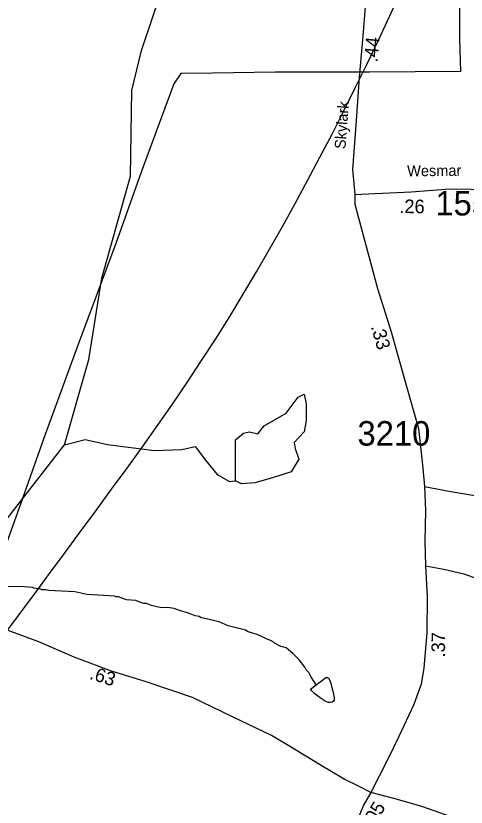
# Model space of a CAD drawing. Extents: x 1551653 to 1702041, y 811336 to 920032.
# Drawn here: x 1595676 to 1598390, y 881998 to 886764 of the extents above; entities that cross this region are included whole.
import ezdxf

# ---------------------------------------------------------------- set-up
doc = ezdxf.new("R2010")
doc.units = 0
for name, color, linetype in [('Old_Level_11', 7, 'Continuous'), ('Old_Level_17', 7, 'Continuous'), ('Old_Level_3', 7, 'Continuous'), ('Old_Level_32', 7, 'Continuous'), ('Old_Level_35', 7, 'Continuous'), ('Old_Level_56', 7, 'Continuous'), ('Old_Level_59', 7, 'Continuous'), ('Old_Level_62', 7, 'Continuous'), ('Old_Level_8', 7, 'Continuous')]:
    doc.layers.add(name, color=color, linetype=linetype)

msp = doc.modelspace()

# ---------------------------------------------------------------- linework, layer by layer
at = {"layer": 'Old_Level_3'}
for points in [[(1595691.766, 883152.001), (1595785.959, 883278.163), (1595879.233, 883405.022), (1595972.688, 883531.886), (1596066.315, 883658.743), (1596159.897, 883785.711), (1596253.22, 883912.906), (1596346.069, 884040.445), (1596438.225, 884168.445), (1596529.475, 884297.023), (1596619.602, 884426.295), (1596708.389, 884556.379), (1596795.623, 884687.39), (1596881.087, 884819.446), (1596964.564, 884952.663), (1597045.88, 885087.144), (1597125.779, 885222.639), (1597204.591, 885358.989), (1597282.293, 885496.151), (1597358.863, 885634.085), (1597434.276, 885772.749), (1597508.51, 885912.102), (1597581.54, 886052.102), (1597653.345, 886192.71), (1597723.9, 886333.882), (1597793.182, 886475.578), (1597861.167, 886617.758), (1597927.834, 886760.378), (1597993.158, 886903.4)], [(1594725.559, 881908.134), (1594821.536, 882032.993), (1594918.125, 882157.404), (1595015.148, 882281.496), (1595112.43, 882405.399), (1595209.798, 882529.239), (1595307.075, 882653.145), (1595404.086, 882777.246), (1595500.655, 882901.67), (1595596.607, 883026.546), (1595691.766, 883152.001)]]:
    msp.add_lwpolyline(points, dxfattribs=at)
at = {"layer": 'Old_Level_32'}
for points in [[(1598101.593, 887929.014), (1598069.97, 887874.048), (1598028.924, 887744.803), (1597973.196, 887523.202), (1597904.009, 887387.927), (1597832.435, 887174.453), (1597803.55, 887062.774), (1597790.345, 886924.959), (1597768.262, 886665.251), (1597746.136, 886393.539), (1597725.683, 886105.784), (1597705.637, 885838.032), (1597718.378, 885687.861)], [(1597718.378, 885687.861), (1597840.68, 885693.98), (1598058.785, 885704.181), (1598293.197, 885722.542), (1598550.031, 885718.462), (1598730.122, 885719.472), (1598819.958, 885708.843), (1598898.522, 885686.527), (1598964.381, 885657.974), (1599025.967, 885630.953)], [(1597718.378, 885687.861), (1597720.024, 885630.014), (1597791.811, 885361.396), (1597855.768, 885120.957), (1597937.523, 884860.34), (1598025.151, 884553.779), (1598102.825, 884279.239), (1598125.971, 884059.293), (1598138.201, 883928.726)], [(1598138.201, 883928.726), (1598144.317, 883785.92), (1598140.24, 883600.272), (1598144.317, 883451.345), (1598154.468, 883264.986), (1598152.884, 883049.087), (1598134.206, 882837.208), (1598117.899, 882739.284), (1598074.372, 882616.177), (1597985.003, 882423.077), (1597918.79, 882286.988), (1597816.246, 882086.126)], [(1598138.201, 883928.726), (1598297.193, 883900.165), (1598429.687, 883877.724), (1598576.45, 883847.123), (1598723.211, 883822.641), (1598855.705, 883794.08)], [(1597816.246, 882086.126), (1597745.653, 882122.163), (1597653.927, 882167.044), (1597505.127, 882254.768), (1597331.866, 882360.853), (1597217.717, 882430.216), (1596981.267, 882542.422), (1596740.181, 882657.93), (1596454.811, 882755.855), (1596253.013, 882817.058), (1596026.754, 882900.701), (1595814.21, 882993.133), (1595566.327, 883084.819), (1595402.379, 883133.272), (1595203.064, 883202.305), (1595061.244, 883244.491), (1594919.425, 883290.512), (1594781.438, 883344.205)], [(1597816.246, 882086.126), (1597772.185, 882010.547), (1597734.246, 881922.229)], [(1600730.527, 880607.022), (1600618.418, 880660.064), (1600532.806, 880706.987), (1600402.351, 880804.911), (1600235.205, 880927.317), (1600139.402, 881025.241), (1600021.177, 881121.125), (1599941.681, 881178.248), (1599838.905, 881253.166), (1599659.528, 881375.571), (1599474.698, 881470.83), (1599301.437, 881562.635), (1599193.485, 881617.508), (1598959.329, 881729.303), (1598692.222, 881811.116), (1598451.695, 881884.559), (1598288.626, 881943.722), (1598196.865, 881976.266), (1598122.119, 882002.894), (1597963.13, 882048.707), (1597816.246, 882086.126)]]:
    msp.add_lwpolyline(points, dxfattribs=at)
at = {"layer": 'Old_Level_35'}
msp.add_lwpolyline([(1598144.317, 883451.345), (1598255.105, 883431.442), (1598376.823, 883404.356), (1598510.508, 883355.412), (1598628.06, 883310.399), (1598739.657, 883277.512), (1598803.397, 883263.011), (1598879.47, 883274.274), (1598949.581, 883287.656), (1599005.605, 883297.125), (1599018.82, 883297.456), (1599031.537, 883292.998), (1599042.895, 883280.76), (1599045.497, 883270.901), (1599043.164, 883234.927), (1599032.829, 883189.11), (1599044.135, 883125.042)], dxfattribs=at)
at = {"layer": 'Old_Level_56'}
msp.add_lwpolyline([(1598347.657, 887082.137), (1598350.603, 886626.206), (1598356.39, 886428.372), (1597808.599, 886424.491), (1597239.083, 886425.052), (1596861.151, 886419.32), (1596669.202, 886417.417), (1596628.494, 886354.005), (1596430.787, 885822.304), (1596277.969, 885392.15), (1596053.436, 884790.947), (1595845.122, 884219.636), (1595702.797, 883823.289), (1595542.01, 883375.288)], dxfattribs=at)
at = {"layer": 'Old_Level_59'}
for points in [[(1596375.062, 886314.102), (1596433.232, 886554.458), (1596567.828, 886955.926), (1596666.816, 887102.484), (1596875.211, 887279.365), (1597125.286, 887648.287), (1597250.322, 888002.048)], [(1594187.675, 881861.754), (1594746.647, 882339.628), (1594983.585, 882659.817), (1595044.588, 882819.45), (1595315.564, 883138.921), (1595428.65, 883487.919), (1595969.092, 884179.641), (1596114.666, 884695.118), (1596193.939, 885183.388), (1596366.15, 885799.253), (1596375.062, 886314.102)]]:
    msp.add_lwpolyline(points, dxfattribs=at)
at = {"layer": 'Old_Level_62'}
for points in [[(1596999.644, 883962.972), (1596999.644, 884210.158), (1597048.427, 884249.83), (1597085.015, 884258.985), (1597133.799, 884246.779), (1597173.435, 884295.606), (1597304.54, 884371.897), (1597377.716, 884466.5), (1597414.303, 884484.81), (1597426.5, 884426.828), (1597426.5, 884326.122), (1597414.303, 884258.985), (1597353.324, 884194.9), (1597359.422, 884158.28), (1597380.765, 884094.194), (1597335.03, 884017.902), (1597222.219, 883981.281), (1597115.505, 883950.765), (1597036.231, 883944.661), (1596999.644, 883962.972)], [(1595969.092, 884179.641), (1596094.1, 884213.21), (1596228.255, 884182.693), (1596511.808, 884146.073), (1596676.453, 884152.176), (1596755.726, 884170.486), (1596819.755, 884088.09), (1596889.881, 884002.644), (1596963.056, 883959.92), (1596999.644, 883962.972)], [(1597485.118, 882735.276), (1597452.822, 882784.693), (1597441.236, 882808.889), (1597425.447, 882825.089), (1597417.758, 882841.288), (1597384.437, 882885.784), (1597345.067, 882924.436), (1597305.594, 882957.142), (1597273.811, 882965.652), (1597234.134, 882986.362), (1597226.239, 882994.462), (1597210.45, 883002.766), (1597186.562, 883011.071), (1597130.993, 883038.035), (1597075.321, 883054.952), (1597059.429, 883063.257), (1596955.981, 883091.041), (1596900.309, 883113.904), (1596788.761, 883139.843), (1596780.866, 883145.893), (1596756.978, 883150.301), (1596717.3, 883167.013), (1596661.526, 883181.982), (1596629.743, 883194.49), (1596589.86, 883201.154), (1596557.872, 883199.719), (1596533.881, 883202.077), (1596494.101, 883212.739), (1596462.318, 883225.35), (1596446.324, 883225.555), (1596422.435, 883232.014), (1596398.649, 883242.37), (1596342.772, 883247.291), (1596294.995, 883264.105), (1596279.001, 883264.413), (1596271.107, 883268.514), (1596103.374, 883279.381), (1596031.606, 883294.555), (1595871.87, 883303.27), (1595855.979, 883307.474), (1595831.988, 883307.884), (1595823.991, 883312.087), (1595784.108, 883316.701), (1595776.213, 883320.802), (1595728.334, 883325.621), (1595590.436, 883327.979)], [(1597485.118, 882735.276), (1597518.233, 882759.574), (1597544.48, 882779.567), (1597553.81, 882779.054), (1597559.859, 882774.543), (1597568.984, 882761.01), (1597574.828, 882742.247), (1597589.284, 882688.421), (1597594.923, 882655.921), (1597594.82, 882642.9), (1597590.617, 882635.62), (1597581.697, 882630.084), (1597569.496, 882627.726), (1597558.116, 882628.341), (1597540.277, 882636.236), (1597510.544, 882656.126), (1597477.12, 882681.347), (1597459.383, 882698.161), (1597451.386, 882709.644), (1597485.118, 882735.276)]]:
    msp.add_lwpolyline(points, dxfattribs=at)

# ---------------------------------------------------------------- texts
at = {"layer": 'Old_Level_11'}
for s, rotation, p in [('Skylark', 85.718403, (1597662.236, 885959.939)), ('Wesmar', 0.50335, (1598034.565, 885797.608))]:
    msp.add_text(s, height=65.6167, rotation=rotation, dxfattribs=at).set_placement(p)
at = {"layer": 'Old_Level_17'}
for s, rotation, p in [('.44', 85.13975, (1597855.462, 886481.854)), ('.26', 359.516019, (1597987.147, 885576.19)), ('.33', 285.952117, (1597815.255, 884892.462)), ('.37', 89.517689, (1598262.282, 882899.39)), ('.63', 341.965875, (1596115.387, 882772.027)), ('.05', 58.512283, (1597827.555, 881868.397))]:
    msp.add_text(s, height=82.0208, rotation=rotation, dxfattribs=at).set_placement(p)
at = {"layer": 'Old_Level_8'}
for s, p in [('1556', (1598204.397, 885561.77)), ('3210', (1597734.942, 884175.626))]:
    msp.add_text(s, height=147.6375, dxfattribs=at).set_placement(p)

doc.saveas('drawing.dxf')
